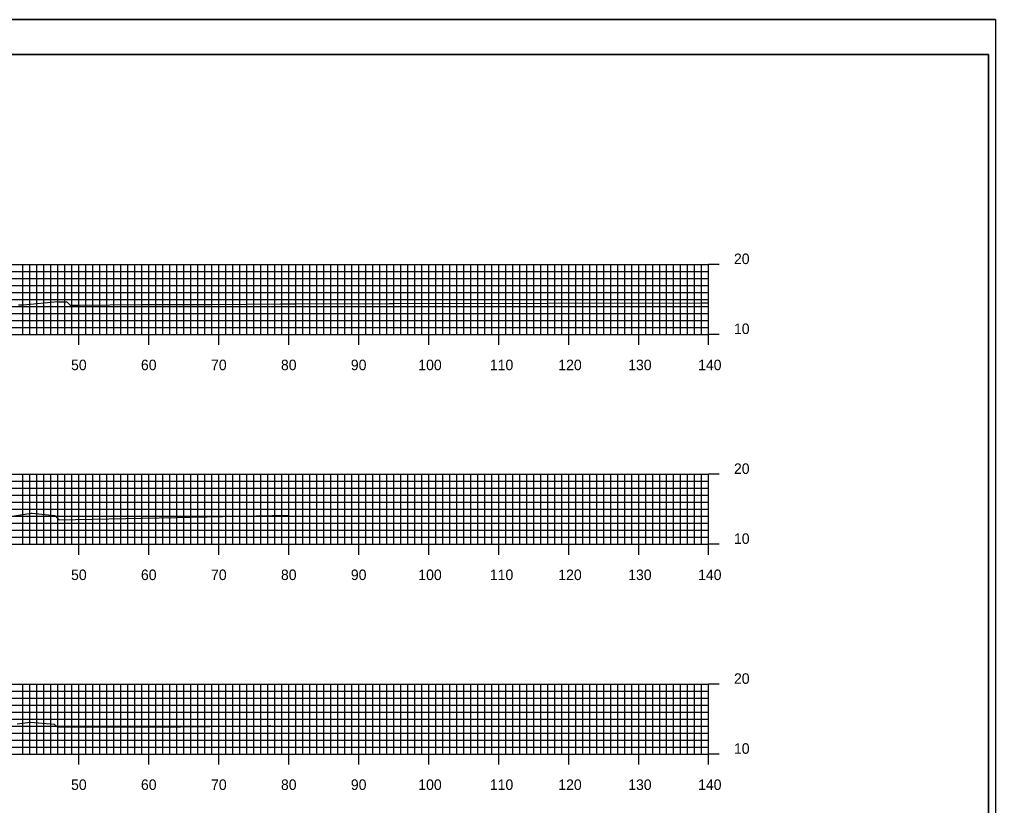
# Model space of a CAD drawing. Extents: x 40011 to 50684, y 49949 to 72236.
# Drawn here: x 41244.7 to 41384.2, y 71313.6 to 71426 of the extents above; entities that cross this region are included whole.
import ezdxf

# ---------------------------------------------------------------- set-up
doc = ezdxf.new("R2010")
doc.units = 0
for name, color, linetype in [('1', 7, 'Continuous'), ('41', 7, 'Continuous'), ('51', 7, 'Continuous'), ('52', 7, 'Continuous'), ('53', 7, 'Continuous'), ('54', 7, 'Continuous'), ('55', 7, 'Continuous'), ('57', 7, 'Continuous')]:
    doc.layers.add(name, color=color, linetype=linetype)

msp = doc.modelspace()

# ---------------------------------------------------------------- linework, layer by layer
at = {"layer": '1'}
for p, q in [((41384.22, 71425.98), (41034.83, 71425.98)), ((41383.22, 71420.98), (41053.22, 71420.98)), ((41383.22, 71210.98), (41383.22, 71420.98))]:
    msp.add_line(p, q, dxfattribs=at)
at = {"layer": '41'}
for points in [[(41034.83, 71425.98), (41384.22, 71425.98), (41384.22, 71205.98), (41034.83, 71205.98)], [(41053.22, 71420.98), (41383.22, 71420.98), (41383.22, 71210.98), (41053.22, 71210.98)]]:
    msp.add_lwpolyline(points, close=True, dxfattribs=at)
at = {"layer": '51'}
for p, q in [((41343.22, 71380.98), (41343.22, 71390.98)), ((41344.72, 71390.98), (41343.22, 71390.98)), ((41344.72, 71380.98), (41343.22, 71380.98)), ((41343.22, 71350.98), (41343.22, 71360.98)), ((41344.72, 71360.98), (41343.22, 71360.98)), ((41344.72, 71350.98), (41343.22, 71350.98)), ((41343.22, 71320.98), (41343.22, 71330.98)), ((41344.72, 71330.98), (41343.22, 71330.98)), ((41344.72, 71320.98), (41343.22, 71320.98))]:
    msp.add_line(p, q, dxfattribs=at)
at = {"layer": '52'}
for p, q in [((41063.22, 71380.98), (41343.22, 71380.98)), ((41253.22, 71379.48), (41253.22, 71380.98)), ((41263.22, 71379.48), (41263.22, 71380.98)), ((41273.22, 71379.48), (41273.22, 71380.98)), ((41283.22, 71379.48), (41283.22, 71380.98)), ((41293.22, 71379.48), (41293.22, 71380.98)), ((41303.22, 71379.48), (41303.22, 71380.98)), ((41313.22, 71379.48), (41313.22, 71380.98)), ((41323.22, 71379.48), (41323.22, 71380.98)), ((41333.22, 71379.48), (41333.22, 71380.98)), ((41343.22, 71379.48), (41343.22, 71380.98)), ((41063.22, 71350.98), (41343.22, 71350.98)), ((41253.22, 71349.48), (41253.22, 71350.98)), ((41263.22, 71349.48), (41263.22, 71350.98)), ((41273.22, 71349.48), (41273.22, 71350.98)), ((41283.22, 71349.48), (41283.22, 71350.98)), ((41293.22, 71349.48), (41293.22, 71350.98)), ((41303.22, 71349.48), (41303.22, 71350.98)), ((41313.22, 71349.48), (41313.22, 71350.98)), ((41323.22, 71349.48), (41323.22, 71350.98)), ((41333.22, 71349.48), (41333.22, 71350.98)), ((41343.22, 71349.48), (41343.22, 71350.98)), ((41063.22, 71320.98), (41343.22, 71320.98)), ((41253.22, 71319.48), (41253.22, 71320.98)), ((41263.22, 71319.48), (41263.22, 71320.98)), ((41273.22, 71319.48), (41273.22, 71320.98)), ((41283.22, 71319.48), (41283.22, 71320.98)), ((41293.22, 71319.48), (41293.22, 71320.98)), ((41303.22, 71319.48), (41303.22, 71320.98)), ((41313.22, 71319.48), (41313.22, 71320.98)), ((41323.22, 71319.48), (41323.22, 71320.98)), ((41333.22, 71319.48), (41333.22, 71320.98)), ((41343.22, 71319.48), (41343.22, 71320.98))]:
    msp.add_line(p, q, dxfattribs=at)
at = {"layer": '53'}
for p, q in [((41063.22, 71389.98), (41343.22, 71389.98)), ((41063.22, 71388.98), (41343.22, 71388.98)), ((41063.22, 71387.98), (41343.22, 71387.98)), ((41063.22, 71386.98), (41343.22, 71386.98)), ((41063.22, 71385.98), (41343.22, 71385.98)), ((41063.22, 71384.98), (41343.22, 71384.98)), ((41063.22, 71383.98), (41343.22, 71383.98)), ((41063.22, 71382.98), (41343.22, 71382.98)), ((41063.22, 71381.98), (41343.22, 71381.98)), ((41063.22, 71359.98), (41343.22, 71359.98)), ((41063.22, 71358.98), (41343.22, 71358.98)), ((41063.22, 71357.98), (41343.22, 71357.98)), ((41063.22, 71356.98), (41343.22, 71356.98)), ((41063.22, 71355.98), (41343.22, 71355.98)), ((41063.22, 71354.98), (41343.22, 71354.98)), ((41063.22, 71353.98), (41343.22, 71353.98)), ((41063.22, 71352.98), (41343.22, 71352.98)), ((41063.22, 71351.98), (41343.22, 71351.98)), ((41063.22, 71329.98), (41343.22, 71329.98)), ((41063.22, 71328.98), (41343.22, 71328.98)), ((41063.22, 71327.98), (41343.22, 71327.98)), ((41063.22, 71326.98), (41343.22, 71326.98)), ((41063.22, 71325.98), (41343.22, 71325.98)), ((41063.22, 71324.98), (41343.22, 71324.98)), ((41063.22, 71323.98), (41343.22, 71323.98)), ((41063.22, 71322.98), (41343.22, 71322.98)), ((41063.22, 71321.98), (41343.22, 71321.98))]:
    msp.add_line(p, q, dxfattribs=at)
at = {"layer": '54'}
for p, q in [((41245.22, 71380.98), (41245.22, 71390.98)), ((41246.22, 71380.98), (41246.22, 71390.98)), ((41247.22, 71380.98), (41247.22, 71390.98)), ((41248.22, 71380.98), (41248.22, 71390.98)), ((41249.22, 71380.98), (41249.22, 71390.98)), ((41250.22, 71380.98), (41250.22, 71390.98)), ((41251.22, 71380.98), (41251.22, 71390.98)), ((41252.22, 71380.98), (41252.22, 71390.98)), ((41254.22, 71380.98), (41254.22, 71390.98)), ((41255.22, 71380.98), (41255.22, 71390.98)), ((41256.22, 71380.98), (41256.22, 71390.98)), ((41257.22, 71380.98), (41257.22, 71390.98)), ((41258.22, 71380.98), (41258.22, 71390.98)), ((41259.22, 71380.98), (41259.22, 71390.98)), ((41260.22, 71380.98), (41260.22, 71390.98)), ((41261.22, 71380.98), (41261.22, 71390.98)), ((41262.22, 71380.98), (41262.22, 71390.98)), ((41264.22, 71380.98), (41264.22, 71390.98)), ((41265.22, 71380.98), (41265.22, 71390.98)), ((41266.22, 71380.98), (41266.22, 71390.98)), ((41267.22, 71380.98), (41267.22, 71390.98)), ((41268.22, 71380.98), (41268.22, 71390.98)), ((41269.22, 71380.98), (41269.22, 71390.98)), ((41270.22, 71380.98), (41270.22, 71390.98)), ((41271.22, 71380.98), (41271.22, 71390.98)), ((41272.22, 71380.98), (41272.22, 71390.98)), ((41274.22, 71380.98), (41274.22, 71390.98)), ((41275.22, 71380.98), (41275.22, 71390.98)), ((41276.22, 71380.98), (41276.22, 71390.98)), ((41277.22, 71380.98), (41277.22, 71390.98)), ((41278.22, 71380.98), (41278.22, 71390.98)), ((41279.22, 71380.98), (41279.22, 71390.98)), ((41280.22, 71380.98), (41280.22, 71390.98)), ((41281.22, 71380.98), (41281.22, 71390.98)), ((41282.22, 71380.98), (41282.22, 71390.98)), ((41284.22, 71380.98), (41284.22, 71390.98)), ((41285.22, 71380.98), (41285.22, 71390.98)), ((41286.22, 71380.98), (41286.22, 71390.98)), ((41287.22, 71380.98), (41287.22, 71390.98)), ((41288.22, 71380.98), (41288.22, 71390.98)), ((41289.22, 71380.98), (41289.22, 71390.98)), ((41290.22, 71380.98), (41290.22, 71390.98)), ((41291.22, 71380.98), (41291.22, 71390.98)), ((41292.22, 71380.98), (41292.22, 71390.98)), ((41294.22, 71380.98), (41294.22, 71390.98)), ((41295.22, 71380.98), (41295.22, 71390.98)), ((41296.22, 71380.98), (41296.22, 71390.98)), ((41297.22, 71380.98), (41297.22, 71390.98)), ((41298.22, 71380.98), (41298.22, 71390.98)), ((41299.22, 71380.98), (41299.22, 71390.98)), ((41300.22, 71380.98), (41300.22, 71390.98)), ((41301.22, 71380.98), (41301.22, 71390.98)), ((41302.22, 71380.98), (41302.22, 71390.98)), ((41304.22, 71380.98), (41304.22, 71390.98)), ((41305.22, 71380.98), (41305.22, 71390.98)), ((41306.22, 71380.98), (41306.22, 71390.98)), ((41307.22, 71380.98), (41307.22, 71390.98)), ((41308.22, 71380.98), (41308.22, 71390.98)), ((41309.22, 71380.98), (41309.22, 71390.98)), ((41310.22, 71380.98), (41310.22, 71390.98)), ((41311.22, 71380.98), (41311.22, 71390.98)), ((41312.22, 71380.98), (41312.22, 71390.98)), ((41314.22, 71380.98), (41314.22, 71390.98)), ((41315.22, 71380.98), (41315.22, 71390.98)), ((41316.22, 71380.98), (41316.22, 71390.98)), ((41317.22, 71380.98), (41317.22, 71390.98)), ((41318.22, 71380.98), (41318.22, 71390.98)), ((41319.22, 71380.98), (41319.22, 71390.98)), ((41320.22, 71380.98), (41320.22, 71390.98)), ((41321.22, 71380.98), (41321.22, 71390.98)), ((41322.22, 71380.98), (41322.22, 71390.98)), ((41324.22, 71380.98), (41324.22, 71390.98)), ((41325.22, 71380.98), (41325.22, 71390.98)), ((41326.22, 71380.98), (41326.22, 71390.98)), ((41327.22, 71380.98), (41327.22, 71390.98)), ((41328.22, 71380.98), (41328.22, 71390.98)), ((41329.22, 71380.98), (41329.22, 71390.98)), ((41330.22, 71380.98), (41330.22, 71390.98)), ((41331.22, 71380.98), (41331.22, 71390.98)), ((41332.22, 71380.98), (41332.22, 71390.98)), ((41334.22, 71380.98), (41334.22, 71390.98)), ((41335.22, 71380.98), (41335.22, 71390.98)), ((41336.22, 71380.98), (41336.22, 71390.98)), ((41337.22, 71380.98), (41337.22, 71390.98)), ((41338.22, 71380.98), (41338.22, 71390.98)), ((41339.22, 71380.98), (41339.22, 71390.98)), ((41340.22, 71380.98), (41340.22, 71390.98)), ((41341.22, 71380.98), (41341.22, 71390.98)), ((41342.22, 71380.98), (41342.22, 71390.98)), ((41245.22, 71350.98), (41245.22, 71360.98)), ((41246.22, 71350.98), (41246.22, 71360.98)), ((41247.22, 71350.98), (41247.22, 71360.98)), ((41248.22, 71350.98), (41248.22, 71360.98)), ((41249.22, 71350.98), (41249.22, 71360.98)), ((41250.22, 71350.98), (41250.22, 71360.98)), ((41251.22, 71350.98), (41251.22, 71360.98)), ((41252.22, 71350.98), (41252.22, 71360.98)), ((41254.22, 71350.98), (41254.22, 71360.98)), ((41255.22, 71350.98), (41255.22, 71360.98)), ((41256.22, 71350.98), (41256.22, 71360.98)), ((41257.22, 71350.98), (41257.22, 71360.98)), ((41258.22, 71350.98), (41258.22, 71360.98)), ((41259.22, 71350.98), (41259.22, 71360.98)), ((41260.22, 71350.98), (41260.22, 71360.98)), ((41261.22, 71350.98), (41261.22, 71360.98)), ((41262.22, 71350.98), (41262.22, 71360.98)), ((41264.22, 71350.98), (41264.22, 71360.98)), ((41265.22, 71350.98), (41265.22, 71360.98)), ((41266.22, 71350.98), (41266.22, 71360.98)), ((41267.22, 71350.98), (41267.22, 71360.98)), ((41268.22, 71350.98), (41268.22, 71360.98)), ((41269.22, 71350.98), (41269.22, 71360.98)), ((41270.22, 71350.98), (41270.22, 71360.98)), ((41271.22, 71350.98), (41271.22, 71360.98)), ((41272.22, 71350.98), (41272.22, 71360.98)), ((41274.22, 71350.98), (41274.22, 71360.98)), ((41275.22, 71350.98), (41275.22, 71360.98)), ((41276.22, 71350.98), (41276.22, 71360.98)), ((41277.22, 71350.98), (41277.22, 71360.98)), ((41278.22, 71350.98), (41278.22, 71360.98)), ((41279.22, 71350.98), (41279.22, 71360.98)), ((41280.22, 71350.98), (41280.22, 71360.98)), ((41281.22, 71350.98), (41281.22, 71360.98)), ((41282.22, 71350.98), (41282.22, 71360.98)), ((41284.22, 71350.98), (41284.22, 71360.98)), ((41285.22, 71350.98), (41285.22, 71360.98)), ((41286.22, 71350.98), (41286.22, 71360.98)), ((41287.22, 71350.98), (41287.22, 71360.98)), ((41288.22, 71350.98), (41288.22, 71360.98)), ((41289.22, 71350.98), (41289.22, 71360.98)), ((41290.22, 71350.98), (41290.22, 71360.98)), ((41291.22, 71350.98), (41291.22, 71360.98)), ((41292.22, 71350.98), (41292.22, 71360.98)), ((41294.22, 71350.98), (41294.22, 71360.98)), ((41295.22, 71350.98), (41295.22, 71360.98)), ((41296.22, 71350.98), (41296.22, 71360.98)), ((41297.22, 71350.98), (41297.22, 71360.98)), ((41298.22, 71350.98), (41298.22, 71360.98)), ((41299.22, 71350.98), (41299.22, 71360.98)), ((41300.22, 71350.98), (41300.22, 71360.98)), ((41301.22, 71350.98), (41301.22, 71360.98)), ((41302.22, 71350.98), (41302.22, 71360.98)), ((41304.22, 71350.98), (41304.22, 71360.98)), ((41305.22, 71350.98), (41305.22, 71360.98)), ((41306.22, 71350.98), (41306.22, 71360.98)), ((41307.22, 71350.98), (41307.22, 71360.98)), ((41308.22, 71350.98), (41308.22, 71360.98)), ((41309.22, 71350.98), (41309.22, 71360.98)), ((41310.22, 71350.98), (41310.22, 71360.98)), ((41311.22, 71350.98), (41311.22, 71360.98)), ((41312.22, 71350.98), (41312.22, 71360.98)), ((41314.22, 71350.98), (41314.22, 71360.98)), ((41315.22, 71350.98), (41315.22, 71360.98)), ((41316.22, 71350.98), (41316.22, 71360.98)), ((41317.22, 71350.98), (41317.22, 71360.98)), ((41318.22, 71350.98), (41318.22, 71360.98)), ((41319.22, 71350.98), (41319.22, 71360.98)), ((41320.22, 71350.98), (41320.22, 71360.98)), ((41321.22, 71350.98), (41321.22, 71360.98)), ((41322.22, 71350.98), (41322.22, 71360.98)), ((41324.22, 71350.98), (41324.22, 71360.98)), ((41325.22, 71350.98), (41325.22, 71360.98)), ((41326.22, 71350.98), (41326.22, 71360.98)), ((41327.22, 71350.98), (41327.22, 71360.98)), ((41328.22, 71350.98), (41328.22, 71360.98)), ((41329.22, 71350.98), (41329.22, 71360.98)), ((41330.22, 71350.98), (41330.22, 71360.98)), ((41331.22, 71350.98), (41331.22, 71360.98)), ((41332.22, 71350.98), (41332.22, 71360.98)), ((41334.22, 71350.98), (41334.22, 71360.98)), ((41335.22, 71350.98), (41335.22, 71360.98)), ((41336.22, 71350.98), (41336.22, 71360.98)), ((41337.22, 71350.98), (41337.22, 71360.98)), ((41338.22, 71350.98), (41338.22, 71360.98)), ((41339.22, 71350.98), (41339.22, 71360.98)), ((41340.22, 71350.98), (41340.22, 71360.98)), ((41341.22, 71350.98), (41341.22, 71360.98)), ((41342.22, 71350.98), (41342.22, 71360.98)), ((41245.22, 71320.98), (41245.22, 71330.98)), ((41246.22, 71320.98), (41246.22, 71330.98)), ((41247.22, 71320.98), (41247.22, 71330.98)), ((41248.22, 71320.98), (41248.22, 71330.98)), ((41249.22, 71320.98), (41249.22, 71330.98)), ((41250.22, 71320.98), (41250.22, 71330.98)), ((41251.22, 71320.98), (41251.22, 71330.98)), ((41252.22, 71320.98), (41252.22, 71330.98)), ((41254.22, 71320.98), (41254.22, 71330.98)), ((41255.22, 71320.98), (41255.22, 71330.98)), ((41256.22, 71320.98), (41256.22, 71330.98)), ((41257.22, 71320.98), (41257.22, 71330.98)), ((41258.22, 71320.98), (41258.22, 71330.98)), ((41259.22, 71320.98), (41259.22, 71330.98)), ((41260.22, 71320.98), (41260.22, 71330.98)), ((41261.22, 71320.98), (41261.22, 71330.98)), ((41262.22, 71320.98), (41262.22, 71330.98)), ((41264.22, 71320.98), (41264.22, 71330.98)), ((41265.22, 71320.98), (41265.22, 71330.98)), ((41266.22, 71320.98), (41266.22, 71330.98)), ((41267.22, 71320.98), (41267.22, 71330.98)), ((41268.22, 71320.98), (41268.22, 71330.98)), ((41269.22, 71320.98), (41269.22, 71330.98)), ((41270.22, 71320.98), (41270.22, 71330.98)), ((41271.22, 71320.98), (41271.22, 71330.98)), ((41272.22, 71320.98), (41272.22, 71330.98)), ((41274.22, 71320.98), (41274.22, 71330.98)), ((41275.22, 71320.98), (41275.22, 71330.98)), ((41276.22, 71320.98), (41276.22, 71330.98)), ((41277.22, 71320.98), (41277.22, 71330.98)), ((41278.22, 71320.98), (41278.22, 71330.98)), ((41279.22, 71320.98), (41279.22, 71330.98)), ((41280.22, 71320.98), (41280.22, 71330.98)), ((41281.22, 71320.98), (41281.22, 71330.98)), ((41282.22, 71320.98), (41282.22, 71330.98)), ((41284.22, 71320.98), (41284.22, 71330.98)), ((41285.22, 71320.98), (41285.22, 71330.98)), ((41286.22, 71320.98), (41286.22, 71330.98)), ((41287.22, 71320.98), (41287.22, 71330.98)), ((41288.22, 71320.98), (41288.22, 71330.98)), ((41289.22, 71320.98), (41289.22, 71330.98)), ((41290.22, 71320.98), (41290.22, 71330.98)), ((41291.22, 71320.98), (41291.22, 71330.98)), ((41292.22, 71320.98), (41292.22, 71330.98)), ((41294.22, 71320.98), (41294.22, 71330.98)), ((41295.22, 71320.98), (41295.22, 71330.98)), ((41296.22, 71320.98), (41296.22, 71330.98)), ((41297.22, 71320.98), (41297.22, 71330.98)), ((41298.22, 71320.98), (41298.22, 71330.98)), ((41299.22, 71320.98), (41299.22, 71330.98)), ((41300.22, 71320.98), (41300.22, 71330.98)), ((41301.22, 71320.98), (41301.22, 71330.98)), ((41302.22, 71320.98), (41302.22, 71330.98)), ((41304.22, 71320.98), (41304.22, 71330.98)), ((41305.22, 71320.98), (41305.22, 71330.98)), ((41306.22, 71320.98), (41306.22, 71330.98)), ((41307.22, 71320.98), (41307.22, 71330.98)), ((41308.22, 71320.98), (41308.22, 71330.98)), ((41309.22, 71320.98), (41309.22, 71330.98)), ((41310.22, 71320.98), (41310.22, 71330.98)), ((41311.22, 71320.98), (41311.22, 71330.98)), ((41312.22, 71320.98), (41312.22, 71330.98)), ((41314.22, 71320.98), (41314.22, 71330.98)), ((41315.22, 71320.98), (41315.22, 71330.98)), ((41316.22, 71320.98), (41316.22, 71330.98)), ((41317.22, 71320.98), (41317.22, 71330.98)), ((41318.22, 71320.98), (41318.22, 71330.98)), ((41319.22, 71320.98), (41319.22, 71330.98)), ((41320.22, 71320.98), (41320.22, 71330.98)), ((41321.22, 71320.98), (41321.22, 71330.98)), ((41322.22, 71320.98), (41322.22, 71330.98)), ((41324.22, 71320.98), (41324.22, 71330.98)), ((41325.22, 71320.98), (41325.22, 71330.98)), ((41326.22, 71320.98), (41326.22, 71330.98)), ((41327.22, 71320.98), (41327.22, 71330.98)), ((41328.22, 71320.98), (41328.22, 71330.98)), ((41329.22, 71320.98), (41329.22, 71330.98)), ((41330.22, 71320.98), (41330.22, 71330.98)), ((41331.22, 71320.98), (41331.22, 71330.98)), ((41332.22, 71320.98), (41332.22, 71330.98)), ((41334.22, 71320.98), (41334.22, 71330.98)), ((41335.22, 71320.98), (41335.22, 71330.98)), ((41336.22, 71320.98), (41336.22, 71330.98)), ((41337.22, 71320.98), (41337.22, 71330.98)), ((41338.22, 71320.98), (41338.22, 71330.98)), ((41339.22, 71320.98), (41339.22, 71330.98)), ((41340.22, 71320.98), (41340.22, 71330.98)), ((41341.22, 71320.98), (41341.22, 71330.98)), ((41342.22, 71320.98), (41342.22, 71330.98))]:
    msp.add_line(p, q, dxfattribs=at)
at = {"layer": '55'}
for p, q in [((41063.22, 71390.98), (41343.22, 71390.98)), ((41253.22, 71380.98), (41253.22, 71390.98)), ((41263.22, 71380.98), (41263.22, 71390.98)), ((41273.22, 71380.98), (41273.22, 71390.98)), ((41283.22, 71380.98), (41283.22, 71390.98)), ((41293.22, 71380.98), (41293.22, 71390.98)), ((41303.22, 71380.98), (41303.22, 71390.98)), ((41313.22, 71380.98), (41313.22, 71390.98)), ((41323.22, 71380.98), (41323.22, 71390.98)), ((41333.22, 71380.98), (41333.22, 71390.98)), ((41343.22, 71380.98), (41343.22, 71390.98)), ((41063.22, 71380.98), (41343.22, 71380.98)), ((41063.22, 71360.98), (41343.22, 71360.98)), ((41253.22, 71350.98), (41253.22, 71360.98)), ((41263.22, 71350.98), (41263.22, 71360.98)), ((41273.22, 71350.98), (41273.22, 71360.98)), ((41283.22, 71350.98), (41283.22, 71360.98)), ((41293.22, 71350.98), (41293.22, 71360.98)), ((41303.22, 71350.98), (41303.22, 71360.98)), ((41313.22, 71350.98), (41313.22, 71360.98)), ((41323.22, 71350.98), (41323.22, 71360.98)), ((41333.22, 71350.98), (41333.22, 71360.98)), ((41343.22, 71350.98), (41343.22, 71360.98)), ((41063.22, 71350.98), (41343.22, 71350.98)), ((41063.22, 71330.98), (41343.22, 71330.98)), ((41253.22, 71320.98), (41253.22, 71330.98)), ((41263.22, 71320.98), (41263.22, 71330.98)), ((41273.22, 71320.98), (41273.22, 71330.98)), ((41283.22, 71320.98), (41283.22, 71330.98)), ((41293.22, 71320.98), (41293.22, 71330.98)), ((41303.22, 71320.98), (41303.22, 71330.98)), ((41313.22, 71320.98), (41313.22, 71330.98)), ((41323.22, 71320.98), (41323.22, 71330.98)), ((41333.22, 71320.98), (41333.22, 71330.98)), ((41343.22, 71320.98), (41343.22, 71330.98)), ((41063.22, 71320.98), (41343.22, 71320.98))]:
    msp.add_line(p, q, dxfattribs=at)
at = {"layer": '57'}
for points in [[(41244.6, 71385.2), (41245.17, 71385.21), (41245.27, 71385.22), (41250.21, 71385.66), (41250.35, 71385.64), (41250.45, 71385.64), (41251.27, 71385.61), (41251.48, 71385.61), (41251.98, 71385.16), (41252.01, 71385.14), (41253.05, 71385.15), (41262.21, 71385.24), (41265.39, 71385.27), (41272.23, 71385.27), (41282.03, 71385.35), (41284.28, 71385.32), (41297.56, 71385.38), (41298.11, 71385.38), (41342.3, 71385.49), (41343.22, 71385.49)], [(41243.95, 71355.03), (41246.4, 71355.4), (41246.51, 71355.4), (41249.79, 71355.09), (41250.32, 71354.51), (41250.34, 71354.49), (41267.07, 71354.82), (41268.31, 71354.83), (41269.09, 71354.84), (41283.26, 71355.14)], [(41244.4, 71325.33), (41246.24, 71325.56), (41246.3, 71325.56), (41249.66, 71325.28), (41249.67, 71325.27), (41250.13, 71324.83), (41267.18, 71324.89), (41267.79, 71324.9), (41280.2, 71325.04), (41280.65, 71325.05)]]:
    msp.add_lwpolyline(points, dxfattribs=at)

# ---------------------------------------------------------------- texts
at = {"layer": '51'}
for s, p in [('20', (41346.84, 71391.03)), ('10', (41346.84, 71381.03)), ('20', (41346.84, 71361.03)), ('10', (41346.84, 71351.03)), ('20', (41346.84, 71331.03)), ('10', (41346.84, 71321.03))]:
    msp.add_text(s, height=1.5, dxfattribs=at).set_placement(p)
at = {"layer": '52'}
for s, p in [('50', (41252.09, 71375.86)), ('60', (41262.08, 71375.86)), ('70', (41272.1, 71375.86)), ('80', (41282.09, 71375.86)), ('90', (41292.08, 71375.86)), ('100', (41301.72, 71375.86)), ('110', (41311.95, 71375.86)), ('120', (41321.73, 71375.86)), ('130', (41331.72, 71375.86)), ('140', (41341.71, 71375.86)), ('50', (41252.09, 71345.86)), ('60', (41262.08, 71345.86)), ('70', (41272.1, 71345.86)), ('80', (41282.09, 71345.86)), ('90', (41292.08, 71345.86)), ('100', (41301.72, 71345.86)), ('110', (41311.95, 71345.86)), ('120', (41321.73, 71345.86)), ('130', (41331.72, 71345.86)), ('140', (41341.71, 71345.86)), ('50', (41252.09, 71315.86)), ('60', (41262.08, 71315.86)), ('70', (41272.1, 71315.86)), ('80', (41282.09, 71315.86)), ('90', (41292.08, 71315.86)), ('100', (41301.72, 71315.86)), ('110', (41311.95, 71315.86)), ('120', (41321.73, 71315.86)), ('130', (41331.72, 71315.86)), ('140', (41341.71, 71315.86))]:
    msp.add_text(s, height=1.5, dxfattribs=at).set_placement(p)

doc.saveas('drawing.dxf')
